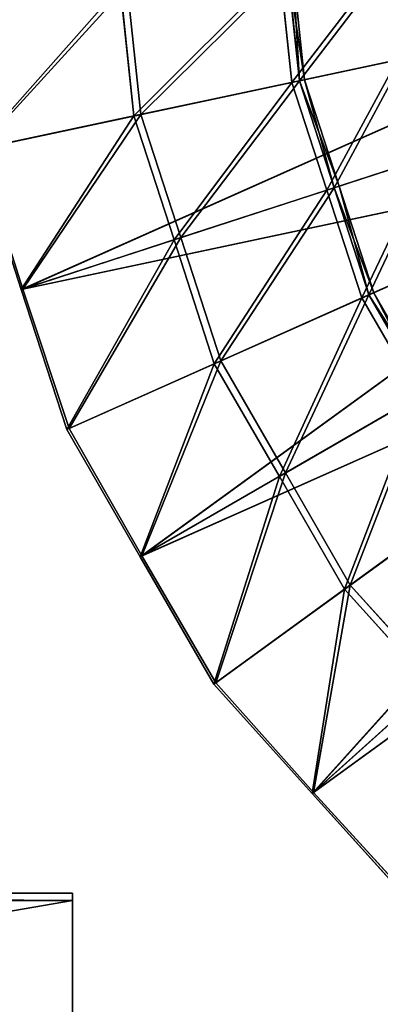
# Model space of a CAD drawing. Extents: x 0 to 31, y 0 to 21.2.
# Tile 223 of 574: x 3.409 to 3.966, y 14.025 to 15.545. Entities that reach past the tile are written whole.
import ezdxf

# ---------------------------------------------------------------- set-up
doc = ezdxf.new("R2010")
doc.units = 0
doc.header["$MEASUREMENT"] = 0
doc.layers.get('0').update_dxf_attribs({"color": 13, "linetype": 'CONTINUOUS'})
for name, color, linetype in [('CAST_IRON', 250, 'CONTINUOUS'), ('GALVANIZED_METAL', 252, 'CONTINUOUS'), ('GRATES', 250, 'CONTINUOUS'), ('STAINLESS_STEEL', 252, 'CONTINUOUS')]:
    doc.layers.add(name, color=color, linetype=linetype)

# ---------------------------------------------------------------- blocks, each defined once
blk = doc.blocks.new('NGM5058UC_TRADECAD_DXF')
at = {"layer": 'GRATES', "color": 0}
for p, q in [((-13.6808, 3.57525, 1.46245), (-12.0285, 3.57525, 1.46245)), ((-13.6808, 3.57525, 1.46245), (-12.0285, 3.57525, 1.46245)), ((-12.0285, 3.56355, 1.81375), (-12.0285, 3.57525, 1.46245)), ((-12.0285, 3.57525, 1.46245), (-12.0285, 3.25375, 1.46245)), ((-12.0285, 3.56355, 1.81375), (-12.0285, 3.57525, 1.46245)), ((-12.0285, 3.57525, 1.46245), (-12.0285, 3.25375, 1.46245)), ((-12.0285, 3.56355, 1.81375), (-13.6588, 3.56355, 1.81375)), ((-12.0285, 3.56355, 1.81375), (-13.6588, 3.56355, 1.81375)), ((-12.0285, 3.28285, 1.81375), (-12.0285, 3.56355, 1.81375)), ((-12.0285, 3.28285, 1.81375), (-12.0285, 3.56355, 1.81375))]:
    blk.add_line(p, q, dxfattribs=at)
at = {"layer": 'STAINLESS_STEEL', "color": 0}
for p, q in [((-11.6783, 4.82905, 0.15705), (-11.6964, 5.00175, 0.15705)), ((-11.6783, 4.82905, 0.15705), (-11.6964, 5.00175, 0.15705)), ((-11.6783, 4.82905, 0.11055), (-11.6963, 5.00185, 0.11065)), ((-11.6783, 4.82905, 0.11055), (-11.6963, 5.00185, 0.11065)), ((-11.6703, 4.83075, 0.14995), (-11.6883, 5.00265, 0.14995)), ((-11.6703, 4.83075, 0.14995), (-11.6883, 5.00265, 0.14995)), ((-11.7082, 5.00055, 0.14995), (-11.6899, 4.82655, 0.14995)), ((-11.6899, 4.82655, 0.12665), (-11.7082, 5.00055, 0.12665)), ((-11.7082, 5.00055, 0.17315), (-11.6899, 4.82655, 0.17315)), ((-11.7082, 5.00055, 0.14995), (-11.6899, 4.82655, 0.14995)), ((-11.7082, 5.00055, 0.17315), (-11.6899, 4.82655, 0.17315)), ((-11.6899, 4.82655, 0.12665), (-11.7082, 5.00055, 0.12665)), ((-11.9548, 4.97465, -0.03605), (-11.9338, 4.77475, -0.03605)), ((-11.9548, 4.97465, -0.03605), (-11.9338, 4.77475, -0.03605)), ((-11.9231, 4.77695, -0.05275), (-11.9439, 4.97575, -0.05275)), ((-11.9231, 4.77695, -0.05275), (-11.9439, 4.97575, -0.05275)), ((-12.1777, 4.72285, -0.19875), (-11.1153, 4.94875, -0.21545)), ((-12.1777, 4.72285, -0.19875), (-11.1153, 4.94875, -0.21545)), ((-11.115, 4.94875, -0.19545), (-12.1739, 4.72365, -0.17915)), ((-11.115, 4.94875, -0.19545), (-12.1739, 4.72365, -0.17915)), ((-12.1076, 4.50695, -0.19875), (-11.1153, 4.94875, -0.21545)), ((-12.1076, 4.50695, -0.19875), (-11.1153, 4.94875, -0.21545)), ((-11.115, 4.94875, -0.19545), (-12.1051, 4.50765, -0.17895)), ((-11.115, 4.94875, -0.19545), (-12.1051, 4.50765, -0.17895)), ((-11.6899, 4.82655, 0.17315), (-11.5268, 4.86125, 0.27105)), ((-11.6899, 4.82655, 0.17315), (-11.5268, 4.86125, 0.27105)), ((-11.5169, 4.86335, 0.25385), (-11.6783, 4.82905, 0.15705)), ((-11.5169, 4.86335, 0.25385), (-11.6783, 4.82905, 0.15705)), ((-11.6899, 4.82655, 0.12665), (-11.9338, 4.77475, -0.03605)), ((-11.6899, 4.82655, 0.12665), (-11.9338, 4.77475, -0.03605)), ((-11.9231, 4.77695, -0.05275), (-11.6783, 4.82905, 0.11055)), ((-11.9231, 4.77695, -0.05275), (-11.6783, 4.82905, 0.11055)), ((-11.6899, 4.82655, 0.12665), (-11.6899, 4.82655, 0.14995)), ((-11.6899, 4.82655, 0.14995), (-11.6358, 4.66015, 0.14995)), ((-11.6358, 4.66015, 0.12665), (-11.6899, 4.82655, 0.12665)), ((-11.6899, 4.82655, 0.14995), (-11.6899, 4.82655, 0.17315)), ((-11.6899, 4.82655, 0.17315), (-11.6358, 4.66015, 0.17315)), ((-11.6899, 4.82655, 0.14995), (-11.6358, 4.66015, 0.14995)), ((-11.6899, 4.82655, 0.12665), (-11.6899, 4.82655, 0.14995)), ((-11.6899, 4.82655, 0.14995), (-11.6899, 4.82655, 0.17315)), ((-11.6899, 4.82655, 0.17315), (-11.6358, 4.66015, 0.17315)), ((-11.6358, 4.66015, 0.12665), (-11.6899, 4.82655, 0.12665)), ((-11.6783, 4.82905, 0.15705), (-11.6703, 4.83075, 0.14995)), ((-11.6703, 4.83075, 0.14995), (-11.6783, 4.82905, 0.11055)), ((-11.6783, 4.82905, 0.15705), (-11.6703, 4.83075, 0.14995)), ((-11.6703, 4.83075, 0.14995), (-11.6783, 4.82905, 0.11055)), ((-11.6245, 4.66385, 0.15705), (-11.6783, 4.82905, 0.15705)), ((-11.6245, 4.66385, 0.15705), (-11.6783, 4.82905, 0.15705)), ((-11.6245, 4.66385, 0.11065), (-11.6783, 4.82905, 0.11055)), ((-11.6245, 4.66385, 0.11065), (-11.6783, 4.82905, 0.11055)), ((-11.6168, 4.66635, 0.14995), (-11.6703, 4.83075, 0.14995)), ((-11.6168, 4.66635, 0.14995), (-11.6703, 4.83075, 0.14995)), ((-11.9338, 4.77475, -0.03605), (-12.1777, 4.72285, -0.19875)), ((-11.9338, 4.77475, -0.03605), (-12.1777, 4.72285, -0.19875)), ((-12.1739, 4.72365, -0.17915), (-11.9231, 4.77695, -0.05275)), ((-12.1739, 4.72365, -0.17915), (-11.9231, 4.77695, -0.05275)), ((-11.9338, 4.77475, -0.03605), (-11.8717, 4.58355, -0.03605)), ((-11.9338, 4.77475, -0.03605), (-11.8717, 4.58355, -0.03605)), ((-11.8613, 4.58695, -0.05275), (-11.9231, 4.77695, -0.05275)), ((-11.8613, 4.58695, -0.05275), (-11.9231, 4.77695, -0.05275)), ((-11.0451, 4.73275, -0.21545), (-12.1076, 4.50695, -0.19875)), ((-11.0451, 4.73275, -0.21545), (-12.1076, 4.50695, -0.19875)), ((-12.1051, 4.50765, -0.17895), (-11.0448, 4.73285, -0.19545)), ((-12.1051, 4.50765, -0.17895), (-11.0448, 4.73285, -0.19545)), ((-12.0374, 4.29095, -0.19875), (-11.0451, 4.73275, -0.21545)), ((-12.0374, 4.29095, -0.19875), (-11.0451, 4.73275, -0.21545)), ((-11.0448, 4.73285, -0.19545), (-12.0338, 4.29255, -0.17915)), ((-11.0448, 4.73285, -0.19545), (-12.0338, 4.29255, -0.17915)), ((-11.9239, 4.09425, -0.19875), (-11.0451, 4.73275, -0.21545)), ((-11.9239, 4.09425, -0.19875), (-11.0451, 4.73275, -0.21545)), ((-11.0448, 4.73285, -0.19545), (-11.9216, 4.09555, -0.17895)), ((-11.0448, 4.73285, -0.19545), (-11.9216, 4.09555, -0.17895)), ((-12.1777, 4.72285, -0.19875), (-12.1076, 4.50695, -0.19875)), ((-12.1777, 4.72285, -0.19875), (-12.1076, 4.50695, -0.19875)), ((-12.1051, 4.50765, -0.17895), (-12.1739, 4.72365, -0.17915)), ((-12.1051, 4.50765, -0.17895), (-12.1739, 4.72365, -0.17915)), ((-11.6245, 4.66385, 0.15705), (-11.4685, 4.71455, 0.25385)), ((-11.6245, 4.66385, 0.15705), (-11.4685, 4.71455, 0.25385)), ((-11.4781, 4.71145, 0.27105), (-11.6358, 4.66015, 0.17315)), ((-11.4781, 4.71145, 0.27105), (-11.6358, 4.66015, 0.17315)), ((-11.6168, 4.66635, 0.14995), (-11.6245, 4.66385, 0.15705)), ((-11.6168, 4.66635, 0.14995), (-11.6245, 4.66385, 0.15705)), ((-11.6245, 4.66385, 0.11065), (-11.6168, 4.66635, 0.14995)), ((-11.6245, 4.66385, 0.11065), (-11.6168, 4.66635, 0.14995)), ((-11.5635, 4.50195, 0.14995), (-11.6168, 4.66635, 0.14995)), ((-11.5635, 4.50195, 0.14995), (-11.6168, 4.66635, 0.14995)), ((-11.6358, 4.66015, 0.12665), (-11.8717, 4.58355, -0.03605)), ((-11.6358, 4.66015, 0.12665), (-11.8717, 4.58355, -0.03605)), ((-11.8613, 4.58695, -0.05275), (-11.6245, 4.66385, 0.11065)), ((-11.8613, 4.58695, -0.05275), (-11.6245, 4.66385, 0.11065)), ((-11.6358, 4.66015, 0.14995), (-11.6358, 4.66015, 0.12665)), ((-11.6358, 4.66015, 0.14995), (-11.6358, 4.66015, 0.12665)), ((-11.6358, 4.66015, 0.14995), (-11.5818, 4.49385, 0.14995)), ((-11.5818, 4.49385, 0.12665), (-11.6358, 4.66015, 0.12665)), ((-11.6358, 4.66015, 0.17315), (-11.6358, 4.66015, 0.14995)), ((-11.6358, 4.66015, 0.17315), (-11.6358, 4.66015, 0.14995)), ((-11.6358, 4.66015, 0.17315), (-11.5818, 4.49385, 0.17315)), ((-11.6358, 4.66015, 0.14995), (-11.5818, 4.49385, 0.14995)), ((-11.6358, 4.66015, 0.17315), (-11.5818, 4.49385, 0.17315)), ((-11.5818, 4.49385, 0.12665), (-11.6358, 4.66015, 0.12665)), ((-11.5709, 4.49865, 0.15705), (-11.6245, 4.66385, 0.15705)), ((-11.5709, 4.49865, 0.15705), (-11.6245, 4.66385, 0.15705)), ((-11.5709, 4.49865, 0.11055), (-11.6245, 4.66385, 0.11065)), ((-11.5709, 4.49865, 0.11055), (-11.6245, 4.66385, 0.11065)), ((-11.8717, 4.58355, -0.03605), (-12.1076, 4.50695, -0.19875)), ((-11.8717, 4.58355, -0.03605), (-12.1076, 4.50695, -0.19875)), ((-12.1051, 4.50765, -0.17895), (-11.8613, 4.58695, -0.05275)), ((-12.1051, 4.50765, -0.17895), (-11.8613, 4.58695, -0.05275)), ((-11.8717, 4.58355, -0.03605), (-11.8096, 4.39235, -0.03605)), ((-11.8717, 4.58355, -0.03605), (-11.8096, 4.39235, -0.03605)), ((-11.7996, 4.39685, -0.05275), (-11.8613, 4.58695, -0.05275)), ((-11.7996, 4.39685, -0.05275), (-11.8613, 4.58695, -0.05275)), ((-11.5818, 4.49385, 0.17315), (-11.4295, 4.56165, 0.27105)), ((-11.5818, 4.49385, 0.17315), (-11.4295, 4.56165, 0.27105)), ((-11.4202, 4.56575, 0.25385), (-11.5709, 4.49865, 0.15705)), ((-11.4202, 4.56575, 0.25385), (-11.5709, 4.49865, 0.15705)), ((-10.9316, 4.53605, -0.21545), (-11.9239, 4.09425, -0.19875)), ((-10.9316, 4.53605, -0.21545), (-11.9239, 4.09425, -0.19875)), ((-11.9216, 4.09555, -0.17895), (-10.9313, 4.53625, -0.19545)), ((-11.9216, 4.09555, -0.17895), (-10.9313, 4.53625, -0.19545)), ((-11.8103, 3.89765, -0.19875), (-10.9316, 4.53605, -0.21545)), ((-11.8103, 3.89765, -0.19875), (-10.9316, 4.53605, -0.21545)), ((-10.9313, 4.53625, -0.19545), (-11.8071, 3.89995, -0.17915)), ((-10.9313, 4.53625, -0.19545), (-11.8071, 3.89995, -0.17915)), ((-11.6584, 3.72885, -0.19875), (-10.9316, 4.53605, -0.21545)), ((-11.6584, 3.72885, -0.19875), (-10.9316, 4.53605, -0.21545)), ((-10.9313, 4.53625, -0.19545), (-11.6565, 3.73055, -0.17895)), ((-10.9313, 4.53625, -0.19545), (-11.6565, 3.73055, -0.17895)), ((-12.1076, 4.50695, -0.19875), (-12.0374, 4.29095, -0.19875)), ((-12.1076, 4.50695, -0.19875), (-12.0374, 4.29095, -0.19875)), ((-12.0338, 4.29255, -0.17915), (-12.1051, 4.50765, -0.17895)), ((-12.0338, 4.29255, -0.17915), (-12.1051, 4.50765, -0.17895)), ((-11.5709, 4.49865, 0.15705), (-11.5635, 4.50195, 0.14995)), ((-11.5635, 4.50195, 0.14995), (-11.5709, 4.49865, 0.11055)), ((-11.5709, 4.49865, 0.15705), (-11.5635, 4.50195, 0.14995)), ((-11.5635, 4.50195, 0.14995), (-11.5709, 4.49865, 0.11055)), ((-11.477, 4.35225, 0.14995), (-11.5635, 4.50195, 0.14995)), ((-11.477, 4.35225, 0.14995), (-11.5635, 4.50195, 0.14995)), ((-11.5818, 4.49385, 0.12665), (-11.8096, 4.39235, -0.03605)), ((-11.5818, 4.49385, 0.12665), (-11.8096, 4.39235, -0.03605)), ((-11.7996, 4.39685, -0.05275), (-11.5709, 4.49865, 0.11055)), ((-11.7996, 4.39685, -0.05275), (-11.5709, 4.49865, 0.11055)), ((-11.5818, 4.49385, 0.12665), (-11.5818, 4.49385, 0.14995)), ((-11.5818, 4.49385, 0.14995), (-11.4943, 4.34225, 0.14995)), ((-11.4943, 4.34225, 0.12665), (-11.5818, 4.49385, 0.12665)), ((-11.5818, 4.49385, 0.14995), (-11.5818, 4.49385, 0.17315)), ((-11.5818, 4.49385, 0.17315), (-11.4943, 4.34225, 0.17315)), ((-11.5818, 4.49385, 0.14995), (-11.4943, 4.34225, 0.14995)), ((-11.5818, 4.49385, 0.12665), (-11.5818, 4.49385, 0.14995)), ((-11.5818, 4.49385, 0.14995), (-11.5818, 4.49385, 0.17315)), ((-11.5818, 4.49385, 0.17315), (-11.4943, 4.34225, 0.17315)), ((-11.4943, 4.34225, 0.12665), (-11.5818, 4.49385, 0.12665)), ((-11.484, 4.34825, 0.15705), (-11.5709, 4.49865, 0.15705)), ((-11.484, 4.34825, 0.15705), (-11.5709, 4.49865, 0.15705)), ((-11.484, 4.34825, 0.11065), (-11.5709, 4.49865, 0.11055)), ((-11.484, 4.34825, 0.11065), (-11.5709, 4.49865, 0.11055)), ((-12.0338, 4.29255, -0.17915), (-11.7996, 4.39685, -0.05275)), ((-12.0338, 4.29255, -0.17915), (-11.7996, 4.39685, -0.05275)), ((-11.6996, 4.22375, -0.05275), (-11.7996, 4.39685, -0.05275)), ((-11.6996, 4.22375, -0.05275), (-11.7996, 4.39685, -0.05275)), ((-11.8096, 4.39235, -0.03605), (-12.0374, 4.29095, -0.19875)), ((-11.8096, 4.39235, -0.03605), (-12.0374, 4.29095, -0.19875)), ((-11.8096, 4.39235, -0.03605), (-11.7091, 4.21825, -0.03605)), ((-11.8096, 4.39235, -0.03605), (-11.7091, 4.21825, -0.03605)), ((-10.7796, 4.36735, -0.21545), (-11.6584, 3.72885, -0.19875)), ((-10.7796, 4.36735, -0.21545), (-11.6584, 3.72885, -0.19875)), ((-11.6565, 3.73055, -0.17895), (-10.7794, 4.36755, -0.19545)), ((-11.6565, 3.73055, -0.17895), (-10.7794, 4.36755, -0.19545)), ((-11.6996, 4.22375, -0.05275), (-11.484, 4.34825, 0.11065)), ((-11.6996, 4.22375, -0.05275), (-11.484, 4.34825, 0.11065)), ((-11.4943, 4.34225, 0.12665), (-11.7091, 4.21825, -0.03605)), ((-11.4943, 4.34225, 0.12665), (-11.7091, 4.21825, -0.03605)), ((-12.0374, 4.29095, -0.19875), (-11.9239, 4.09425, -0.19875)), ((-12.0374, 4.29095, -0.19875), (-11.9239, 4.09425, -0.19875)), ((-11.9216, 4.09555, -0.17895), (-12.0338, 4.29255, -0.17915)), ((-11.9216, 4.09555, -0.17895), (-12.0338, 4.29255, -0.17915)), ((-11.7091, 4.21825, -0.03605), (-11.9239, 4.09425, -0.19875)), ((-11.7091, 4.21825, -0.03605), (-11.9239, 4.09425, -0.19875)), ((-11.9216, 4.09555, -0.17895), (-11.6996, 4.22375, -0.05275)), ((-11.9216, 4.09555, -0.17895), (-11.6996, 4.22375, -0.05275)), ((-11.7091, 4.21825, -0.03605), (-11.6086, 4.04425, -0.03605)), ((-11.7091, 4.21825, -0.03605), (-11.6086, 4.04425, -0.03605)), ((-11.5997, 4.05065, -0.05275), (-11.6996, 4.22375, -0.05275)), ((-11.5997, 4.05065, -0.05275), (-11.6996, 4.22375, -0.05275)), ((-11.5997, 4.05065, -0.05275), (-11.3972, 4.19775, 0.11055)), ((-11.5997, 4.05065, -0.05275), (-11.3972, 4.19775, 0.11055)), ((-11.4068, 4.19075, 0.12665), (-11.6086, 4.04425, -0.03605)), ((-11.4068, 4.19075, 0.12665), (-11.6086, 4.04425, -0.03605)), ((-11.9239, 4.09425, -0.19875), (-11.8103, 3.89765, -0.19875)), ((-11.9239, 4.09425, -0.19875), (-11.8103, 3.89765, -0.19875)), ((-11.8071, 3.89995, -0.17915), (-11.9216, 4.09555, -0.17895)), ((-11.8071, 3.89995, -0.17915), (-11.9216, 4.09555, -0.17895)), ((-11.6086, 4.04425, -0.03605), (-11.8103, 3.89765, -0.19875)), ((-11.6086, 4.04425, -0.03605), (-11.8103, 3.89765, -0.19875)), ((-11.8071, 3.89995, -0.17915), (-11.5997, 4.05065, -0.05275)), ((-11.8071, 3.89995, -0.17915), (-11.5997, 4.05065, -0.05275)), ((-11.6086, 4.04425, -0.03605), (-11.4741, 3.89485, -0.03605)), ((-11.6086, 4.04425, -0.03605), (-11.4741, 3.89485, -0.03605)), ((-11.4659, 3.90215, -0.05275), (-11.5997, 4.05065, -0.05275)), ((-11.4659, 3.90215, -0.05275), (-11.5997, 4.05065, -0.05275)), ((-11.8103, 3.89765, -0.19875), (-11.6584, 3.72885, -0.19875)), ((-11.8103, 3.89765, -0.19875), (-11.6584, 3.72885, -0.19875)), ((-11.6565, 3.73055, -0.17895), (-11.8071, 3.89995, -0.17915)), ((-11.6565, 3.73055, -0.17895), (-11.8071, 3.89995, -0.17915)), ((-11.4741, 3.89485, -0.03605), (-11.6584, 3.72885, -0.19875)), ((-11.4741, 3.89485, -0.03605), (-11.6584, 3.72885, -0.19875)), ((-11.6565, 3.73055, -0.17895), (-11.4659, 3.90215, -0.05275)), ((-11.6565, 3.73055, -0.17895), (-11.4659, 3.90215, -0.05275)), ((-11.6584, 3.72885, -0.19875), (-11.5064, 3.56015, -0.19875)), ((-11.6584, 3.72885, -0.19875), (-11.5064, 3.56015, -0.19875)), ((-11.5038, 3.56305, -0.17915), (-11.6565, 3.73055, -0.17895)), ((-11.5038, 3.56305, -0.17915), (-11.6565, 3.73055, -0.17895))]:
    blk.add_line(p, q, dxfattribs=at)
at = {"layer": 'CAST_IRON', "color": 0}
mesh = blk.add_polyface(dxfattribs=at)
corners = [(-10.1559, 8.56815, -0.18725), (-13.5297, 2.72605, -0.18725), (-13.5297, 8.58075, -0.18725), (-10.1558, 2.72605, -0.18725)]
mesh.append_faces([[corners[k] for k in face] for face in [(0, 1, 2), (1, 0, 3)]], dxfattribs={"vtx0": -1, "color": 0})
at = {"layer": 'GALVANIZED_METAL', "color": 0}
mesh = blk.add_polyface(dxfattribs=at)
corners = [(-14.2165, -9.41305, -1.89865), (14.216, 9.40775, -1.89865), (-14.3866, -9.24295, -1.89865), (14.386, 9.23775, -1.89865)]
mesh.append_faces([[corners[k] for k in face] for face in [(0, 1, 2), (1, 0, 3)]], dxfattribs={"vtx0": -1, "color": 0})
mesh = blk.add_polyface(dxfattribs=at)
corners = [(14.216, 9.40775, -1.89865), (-14.2165, 9.40775, -1.89865), (-14.3866, -9.24295, -1.89865)]
mesh.append_faces([[corners[k] for k in face] for face in [(0, 1, 2)]], dxfattribs={"color": 0})
mesh = blk.add_polyface(dxfattribs=at)
corners = [(14.386, 9.23775, -1.89865), (-14.2165, -9.41305, -1.89865), (14.2159, -9.41295, -1.89865)]
mesh.append_faces([[corners[k] for k in face] for face in [(0, 1, 2)]], dxfattribs={"color": 0})
at = {"layer": 'GRATES', "color": 0}
mesh = blk.add_polyface(dxfattribs=at)
corners = [(-12.0285, 3.56355, 1.81375), (-13.6808, 3.57525, 1.46245), (-12.0285, 3.57525, 1.46245), (-13.6588, 3.56355, 1.81375)]
mesh.append_faces([[corners[k] for k in face] for face in [(0, 1, 2), (1, 0, 3)]], dxfattribs={"vtx0": -1, "color": 0})
mesh = blk.add_polyface(dxfattribs=at)
corners = [(-12.0285, 3.25375, 1.46245), (-13.6808, 3.57525, 1.46245), (-13.6808, 3.25375, 1.46245), (-12.0285, 3.57525, 1.46245)]
mesh.append_faces([[corners[k] for k in face] for face in [(0, 1, 2), (1, 0, 3)]], dxfattribs={"vtx0": -1, "color": 0})
mesh = blk.add_polyface(dxfattribs=at)
corners = [(-12.0285, 3.28285, 1.81375), (-12.0285, 3.57525, 1.46245), (-12.0285, 3.25375, 1.46245), (-12.0285, 3.56355, 1.81375)]
mesh.append_faces([[corners[k] for k in face] for face in [(0, 1, 2), (1, 0, 3)]], dxfattribs={"vtx0": -1, "color": 0})
mesh = blk.add_polyface(dxfattribs=at)
corners = [(-12.0285, 3.56355, 1.81375), (-13.6588, 3.28285, 1.81375), (-13.6588, 3.56355, 1.81375), (-12.0285, 3.28285, 1.81375)]
mesh.append_faces([[corners[k] for k in face] for face in [(0, 1, 2), (1, 0, 3)]], dxfattribs={"vtx0": -1, "color": 0})
at = {"layer": 'STAINLESS_STEEL', "color": 0}
mesh = blk.add_polyface(dxfattribs=at)
corners = [(-11.5433, 5.01785, 0.27105), (-11.6899, 4.82655, 0.17315), (-11.7082, 5.00055, 0.17315), (-11.5268, 4.86125, 0.27105)]
mesh.append_faces([[corners[k] for k in face] for face in [(0, 1, 2), (1, 0, 3)]], dxfattribs={"vtx0": -1, "color": 0})
mesh = blk.add_polyface(dxfattribs=at)
corners = [(-11.5332, 5.01895, 0.25385), (-11.6783, 4.82905, 0.15705), (-11.6964, 5.00175, 0.15705), (-11.5169, 4.86335, 0.25385)]
mesh.append_faces([[corners[k] for k in face] for face in [(0, 1, 2), (1, 0, 3)]], dxfattribs={"vtx0": -1, "color": 0})
mesh = blk.add_polyface(dxfattribs=at)
corners = [(-11.6963, 5.00185, 0.11065), (-11.9231, 4.77695, -0.05275), (-11.9439, 4.97575, -0.05275), (-11.6783, 4.82905, 0.11055)]
mesh.append_faces([[corners[k] for k in face] for face in [(0, 1, 2), (1, 0, 3)]], dxfattribs={"vtx0": -1, "color": 0})
mesh = blk.add_polyface(dxfattribs=at)
corners = [(-11.6783, 4.82905, 0.15705), (-11.6883, 5.00265, 0.14995), (-11.6964, 5.00175, 0.15705), (-11.6703, 4.83075, 0.14995)]
mesh.append_faces([[corners[k] for k in face] for face in [(0, 1, 2), (1, 0, 3)]], dxfattribs={"vtx0": -1, "color": 0})
mesh = blk.add_polyface(dxfattribs=at)
corners = [(-11.6883, 5.00265, 0.14995), (-11.6703, 4.83075, 0.14995), (-11.6963, 5.00185, 0.11065)]
mesh.append_faces([[corners[k] for k in face] for face in [(0, 1, 2)]], dxfattribs={"color": 0})
mesh = blk.add_polyface(dxfattribs=at)
corners = [(-11.6963, 5.00185, 0.11065), (-11.6703, 4.83075, 0.14995), (-11.6783, 4.82905, 0.11055)]
mesh.append_faces([[corners[k] for k in face] for face in [(0, 1, 2)]], dxfattribs={"color": 0})
mesh = blk.add_polyface(dxfattribs=at)
corners = [(-11.7082, 5.00055, 0.12665), (-11.9338, 4.77475, -0.03605), (-11.9548, 4.97465, -0.03605), (-11.6899, 4.82655, 0.12665)]
mesh.append_faces([[corners[k] for k in face] for face in [(0, 1, 2), (1, 0, 3)]], dxfattribs={"vtx0": -1, "color": 0})
mesh = blk.add_polyface(dxfattribs=at)
corners = [(-11.7082, 5.00055, 0.12665), (-11.6899, 4.82655, 0.14995), (-11.6899, 4.82655, 0.12665), (-11.7082, 5.00055, 0.14995)]
mesh.append_faces([[corners[k] for k in face] for face in [(0, 1, 2), (1, 0, 3)]], dxfattribs={"vtx0": -1, "color": 0})
mesh = blk.add_polyface(dxfattribs=at)
corners = [(-11.7082, 5.00055, 0.14995), (-11.6899, 4.82655, 0.17315), (-11.6899, 4.82655, 0.14995), (-11.7082, 5.00055, 0.17315)]
mesh.append_faces([[corners[k] for k in face] for face in [(0, 1, 2), (1, 0, 3)]], dxfattribs={"vtx0": -1, "color": 0})
mesh = blk.add_polyface(dxfattribs=at)
corners = [(-11.9548, 4.97465, -0.03605), (-12.1777, 4.72285, -0.19875), (-12.2015, 4.94875, -0.19875), (-11.9338, 4.77475, -0.03605)]
mesh.append_faces([[corners[k] for k in face] for face in [(0, 1, 2), (1, 0, 3)]], dxfattribs={"vtx0": -1, "color": 0})
mesh = blk.add_polyface(dxfattribs=at)
corners = [(-11.9439, 4.97575, -0.05275), (-12.1739, 4.72365, -0.17915), (-12.1989, 4.94895, -0.17895)]
mesh.append_faces([[corners[k] for k in face] for face in [(0, 1, 2)]], dxfattribs={"color": 0})
mesh = blk.add_polyface(dxfattribs=at)
corners = [(-11.9231, 4.77695, -0.05275), (-12.1739, 4.72365, -0.17915), (-11.9439, 4.97575, -0.05275)]
mesh.append_faces([[corners[k] for k in face] for face in [(0, 1, 2)]], dxfattribs={"color": 0})
mesh = blk.add_polyface(dxfattribs=at)
corners = [(-11.1153, 4.94875, -0.21545), (-12.2015, 4.94875, -0.19875), (-12.1777, 4.72285, -0.19875)]
mesh.append_faces([[corners[k] for k in face] for face in [(0, 1, 2)]], dxfattribs={"color": 0})
mesh = blk.add_polyface(dxfattribs=at)
corners = [(-11.115, 4.94875, -0.19545), (-12.1989, 4.94895, -0.17895), (-12.1739, 4.72365, -0.17915)]
mesh.append_faces([[corners[k] for k in face] for face in [(0, 1, 2)]], dxfattribs={"color": 0})
mesh = blk.add_polyface(dxfattribs=at)
corners = [(-11.1153, 4.94875, -0.21545), (-12.1777, 4.72285, -0.19875), (-12.1076, 4.50695, -0.19875)]
mesh.append_faces([[corners[k] for k in face] for face in [(0, 1, 2)]], dxfattribs={"color": 0})
mesh = blk.add_polyface(dxfattribs=at)
corners = [(-11.115, 4.94875, -0.19545), (-12.1739, 4.72365, -0.17915), (-12.1051, 4.50765, -0.17895)]
mesh.append_faces([[corners[k] for k in face] for face in [(0, 1, 2)]], dxfattribs={"color": 0})
mesh = blk.add_polyface(dxfattribs=at)
corners = [(-11.0451, 4.73275, -0.21545), (-11.1153, 4.94875, -0.21545), (-12.1076, 4.50695, -0.19875)]
mesh.append_faces([[corners[k] for k in face] for face in [(0, 1, 2)]], dxfattribs={"color": 0})
mesh = blk.add_polyface(dxfattribs=at)
corners = [(-11.0448, 4.73285, -0.19545), (-11.115, 4.94875, -0.19545), (-12.1051, 4.50765, -0.17895)]
mesh.append_faces([[corners[k] for k in face] for face in [(0, 1, 2)]], dxfattribs={"color": 0})
mesh = blk.add_polyface(dxfattribs=at)
corners = [(-11.5268, 4.86125, 0.27105), (-11.6358, 4.66015, 0.17315), (-11.6899, 4.82655, 0.17315), (-11.4781, 4.71145, 0.27105)]
mesh.append_faces([[corners[k] for k in face] for face in [(0, 1, 2), (1, 0, 3)]], dxfattribs={"vtx0": -1, "color": 0})
mesh = blk.add_polyface(dxfattribs=at)
corners = [(-11.5169, 4.86335, 0.25385), (-11.6245, 4.66385, 0.15705), (-11.6783, 4.82905, 0.15705), (-11.4685, 4.71455, 0.25385)]
mesh.append_faces([[corners[k] for k in face] for face in [(0, 1, 2), (1, 0, 3)]], dxfattribs={"vtx0": -1, "color": 0})
mesh = blk.add_polyface(dxfattribs=at)
corners = [(-11.6899, 4.82655, 0.12665), (-11.8717, 4.58355, -0.03605), (-11.9338, 4.77475, -0.03605), (-11.6358, 4.66015, 0.12665)]
mesh.append_faces([[corners[k] for k in face] for face in [(0, 1, 2), (1, 0, 3)]], dxfattribs={"vtx0": -1, "color": 0})
mesh = blk.add_polyface(dxfattribs=at)
corners = [(-11.6783, 4.82905, 0.11055), (-11.8613, 4.58695, -0.05275), (-11.9231, 4.77695, -0.05275), (-11.6245, 4.66385, 0.11065)]
mesh.append_faces([[corners[k] for k in face] for face in [(0, 1, 2), (1, 0, 3)]], dxfattribs={"vtx0": -1, "color": 0})
mesh = blk.add_polyface(dxfattribs=at)
corners = [(-11.6899, 4.82655, 0.12665), (-11.6358, 4.66015, 0.14995), (-11.6358, 4.66015, 0.12665), (-11.6899, 4.82655, 0.14995)]
mesh.append_faces([[corners[k] for k in face] for face in [(0, 1, 2), (1, 0, 3)]], dxfattribs={"vtx0": -1, "color": 0})
mesh = blk.add_polyface(dxfattribs=at)
corners = [(-11.6899, 4.82655, 0.14995), (-11.6358, 4.66015, 0.17315), (-11.6358, 4.66015, 0.14995), (-11.6899, 4.82655, 0.17315)]
mesh.append_faces([[corners[k] for k in face] for face in [(0, 1, 2), (1, 0, 3)]], dxfattribs={"vtx0": -1, "color": 0})
mesh = blk.add_polyface(dxfattribs=at)
corners = [(-11.6245, 4.66385, 0.15705), (-11.6703, 4.83075, 0.14995), (-11.6783, 4.82905, 0.15705)]
mesh.append_faces([[corners[k] for k in face] for face in [(0, 1, 2)]], dxfattribs={"color": 0})
mesh = blk.add_polyface(dxfattribs=at)
corners = [(-11.6783, 4.82905, 0.11055), (-11.6168, 4.66635, 0.14995), (-11.6245, 4.66385, 0.11065), (-11.6703, 4.83075, 0.14995)]
mesh.append_faces([[corners[k] for k in face] for face in [(0, 1, 2), (1, 0, 3)]], dxfattribs={"vtx0": -1, "color": 0})
mesh = blk.add_polyface(dxfattribs=at)
corners = [(-11.6168, 4.66635, 0.14995), (-11.6703, 4.83075, 0.14995), (-11.6245, 4.66385, 0.15705)]
mesh.append_faces([[corners[k] for k in face] for face in [(0, 1, 2)]], dxfattribs={"color": 0})
mesh = blk.add_polyface(dxfattribs=at)
corners = [(-11.9338, 4.77475, -0.03605), (-12.1076, 4.50695, -0.19875), (-12.1777, 4.72285, -0.19875), (-11.8717, 4.58355, -0.03605)]
mesh.append_faces([[corners[k] for k in face] for face in [(0, 1, 2), (1, 0, 3)]], dxfattribs={"vtx0": -1, "color": 0})
mesh = blk.add_polyface(dxfattribs=at)
corners = [(-11.9231, 4.77695, -0.05275), (-12.1051, 4.50765, -0.17895), (-12.1739, 4.72365, -0.17915)]
mesh.append_faces([[corners[k] for k in face] for face in [(0, 1, 2)]], dxfattribs={"color": 0})
mesh = blk.add_polyface(dxfattribs=at)
corners = [(-11.8613, 4.58695, -0.05275), (-12.1051, 4.50765, -0.17895), (-11.9231, 4.77695, -0.05275)]
mesh.append_faces([[corners[k] for k in face] for face in [(0, 1, 2)]], dxfattribs={"color": 0})
mesh = blk.add_polyface(dxfattribs=at)
corners = [(-11.0451, 4.73275, -0.21545), (-12.1076, 4.50695, -0.19875), (-12.0374, 4.29095, -0.19875)]
mesh.append_faces([[corners[k] for k in face] for face in [(0, 1, 2)]], dxfattribs={"color": 0})
mesh = blk.add_polyface(dxfattribs=at)
corners = [(-11.0448, 4.73285, -0.19545), (-12.1051, 4.50765, -0.17895), (-12.0338, 4.29255, -0.17915)]
mesh.append_faces([[corners[k] for k in face] for face in [(0, 1, 2)]], dxfattribs={"color": 0})
mesh = blk.add_polyface(dxfattribs=at)
corners = [(-11.0451, 4.73275, -0.21545), (-12.0374, 4.29095, -0.19875), (-11.9239, 4.09425, -0.19875)]
mesh.append_faces([[corners[k] for k in face] for face in [(0, 1, 2)]], dxfattribs={"color": 0})
mesh = blk.add_polyface(dxfattribs=at)
corners = [(-11.0448, 4.73285, -0.19545), (-12.0338, 4.29255, -0.17915), (-11.9216, 4.09555, -0.17895)]
mesh.append_faces([[corners[k] for k in face] for face in [(0, 1, 2)]], dxfattribs={"color": 0})
mesh = blk.add_polyface(dxfattribs=at)
corners = [(-10.9316, 4.53605, -0.21545), (-11.0451, 4.73275, -0.21545), (-11.9239, 4.09425, -0.19875)]
mesh.append_faces([[corners[k] for k in face] for face in [(0, 1, 2)]], dxfattribs={"color": 0})
mesh = blk.add_polyface(dxfattribs=at)
corners = [(-10.9313, 4.53625, -0.19545), (-11.0448, 4.73285, -0.19545), (-11.9216, 4.09555, -0.17895)]
mesh.append_faces([[corners[k] for k in face] for face in [(0, 1, 2)]], dxfattribs={"color": 0})
mesh = blk.add_polyface(dxfattribs=at)
corners = [(-11.4685, 4.71455, 0.25385), (-11.5709, 4.49865, 0.15705), (-11.6245, 4.66385, 0.15705), (-11.4202, 4.56575, 0.25385)]
mesh.append_faces([[corners[k] for k in face] for face in [(0, 1, 2), (1, 0, 3)]], dxfattribs={"vtx0": -1, "color": 0})
mesh = blk.add_polyface(dxfattribs=at)
corners = [(-11.4781, 4.71145, 0.27105), (-11.5818, 4.49385, 0.17315), (-11.6358, 4.66015, 0.17315), (-11.4295, 4.56165, 0.27105)]
mesh.append_faces([[corners[k] for k in face] for face in [(0, 1, 2), (1, 0, 3)]], dxfattribs={"vtx0": -1, "color": 0})
mesh = blk.add_polyface(dxfattribs=at)
corners = [(-11.5709, 4.49865, 0.15705), (-11.6168, 4.66635, 0.14995), (-11.6245, 4.66385, 0.15705)]
mesh.append_faces([[corners[k] for k in face] for face in [(0, 1, 2)]], dxfattribs={"color": 0})
mesh = blk.add_polyface(dxfattribs=at)
corners = [(-11.6168, 4.66635, 0.14995), (-11.5635, 4.50195, 0.14995), (-11.6245, 4.66385, 0.11065)]
mesh.append_faces([[corners[k] for k in face] for face in [(0, 1, 2)]], dxfattribs={"color": 0})
mesh = blk.add_polyface(dxfattribs=at)
corners = [(-11.5635, 4.50195, 0.14995), (-11.6168, 4.66635, 0.14995), (-11.5709, 4.49865, 0.15705)]
mesh.append_faces([[corners[k] for k in face] for face in [(0, 1, 2)]], dxfattribs={"color": 0})
mesh = blk.add_polyface(dxfattribs=at)
corners = [(-11.6358, 4.66015, 0.12665), (-11.8096, 4.39235, -0.03605), (-11.8717, 4.58355, -0.03605), (-11.5818, 4.49385, 0.12665)]
mesh.append_faces([[corners[k] for k in face] for face in [(0, 1, 2), (1, 0, 3)]], dxfattribs={"vtx0": -1, "color": 0})
mesh = blk.add_polyface(dxfattribs=at)
corners = [(-11.6245, 4.66385, 0.11065), (-11.7996, 4.39685, -0.05275), (-11.8613, 4.58695, -0.05275), (-11.5709, 4.49865, 0.11055)]
mesh.append_faces([[corners[k] for k in face] for face in [(0, 1, 2), (1, 0, 3)]], dxfattribs={"vtx0": -1, "color": 0})
mesh = blk.add_polyface(dxfattribs=at)
corners = [(-11.6358, 4.66015, 0.12665), (-11.5818, 4.49385, 0.14995), (-11.5818, 4.49385, 0.12665), (-11.6358, 4.66015, 0.14995)]
mesh.append_faces([[corners[k] for k in face] for face in [(0, 1, 2), (1, 0, 3)]], dxfattribs={"vtx0": -1, "color": 0})
mesh = blk.add_polyface(dxfattribs=at)
corners = [(-11.6358, 4.66015, 0.14995), (-11.5818, 4.49385, 0.17315), (-11.5818, 4.49385, 0.14995), (-11.6358, 4.66015, 0.17315)]
mesh.append_faces([[corners[k] for k in face] for face in [(0, 1, 2), (1, 0, 3)]], dxfattribs={"vtx0": -1, "color": 0})
mesh = blk.add_polyface(dxfattribs=at)
corners = [(-11.6245, 4.66385, 0.11065), (-11.5635, 4.50195, 0.14995), (-11.5709, 4.49865, 0.11055)]
mesh.append_faces([[corners[k] for k in face] for face in [(0, 1, 2)]], dxfattribs={"color": 0})
mesh = blk.add_polyface(dxfattribs=at)
corners = [(-11.8717, 4.58355, -0.03605), (-12.0374, 4.29095, -0.19875), (-12.1076, 4.50695, -0.19875), (-11.8096, 4.39235, -0.03605)]
mesh.append_faces([[corners[k] for k in face] for face in [(0, 1, 2), (1, 0, 3)]], dxfattribs={"vtx0": -1, "color": 0})
mesh = blk.add_polyface(dxfattribs=at)
corners = [(-11.8613, 4.58695, -0.05275), (-12.0338, 4.29255, -0.17915), (-12.1051, 4.50765, -0.17895)]
mesh.append_faces([[corners[k] for k in face] for face in [(0, 1, 2)]], dxfattribs={"color": 0})
mesh = blk.add_polyface(dxfattribs=at)
corners = [(-11.7996, 4.39685, -0.05275), (-12.0338, 4.29255, -0.17915), (-11.8613, 4.58695, -0.05275)]
mesh.append_faces([[corners[k] for k in face] for face in [(0, 1, 2)]], dxfattribs={"color": 0})
mesh = blk.add_polyface(dxfattribs=at)
corners = [(-11.4295, 4.56165, 0.27105), (-11.4943, 4.34225, 0.17315), (-11.5818, 4.49385, 0.17315), (-11.3507, 4.42515, 0.27105)]
mesh.append_faces([[corners[k] for k in face] for face in [(0, 1, 2), (1, 0, 3)]], dxfattribs={"vtx0": -1, "color": 0})
mesh = blk.add_polyface(dxfattribs=at)
corners = [(-11.4202, 4.56575, 0.25385), (-11.484, 4.34825, 0.15705), (-11.5709, 4.49865, 0.15705), (-11.3419, 4.43025, 0.25385)]
mesh.append_faces([[corners[k] for k in face] for face in [(0, 1, 2), (1, 0, 3)]], dxfattribs={"vtx0": -1, "color": 0})
mesh = blk.add_polyface(dxfattribs=at)
corners = [(-10.9316, 4.53605, -0.21545), (-11.9239, 4.09425, -0.19875), (-11.8103, 3.89765, -0.19875)]
mesh.append_faces([[corners[k] for k in face] for face in [(0, 1, 2)]], dxfattribs={"color": 0})
mesh = blk.add_polyface(dxfattribs=at)
corners = [(-10.9313, 4.53625, -0.19545), (-11.9216, 4.09555, -0.17895), (-11.8071, 3.89995, -0.17915)]
mesh.append_faces([[corners[k] for k in face] for face in [(0, 1, 2)]], dxfattribs={"color": 0})
mesh = blk.add_polyface(dxfattribs=at)
corners = [(-10.9316, 4.53605, -0.21545), (-11.8103, 3.89765, -0.19875), (-11.6584, 3.72885, -0.19875)]
mesh.append_faces([[corners[k] for k in face] for face in [(0, 1, 2)]], dxfattribs={"color": 0})
mesh = blk.add_polyface(dxfattribs=at)
corners = [(-10.9313, 4.53625, -0.19545), (-11.8071, 3.89995, -0.17915), (-11.6565, 3.73055, -0.17895)]
mesh.append_faces([[corners[k] for k in face] for face in [(0, 1, 2)]], dxfattribs={"color": 0})
mesh = blk.add_polyface(dxfattribs=at)
corners = [(-10.7796, 4.36735, -0.21545), (-10.9316, 4.53605, -0.21545), (-11.6584, 3.72885, -0.19875)]
mesh.append_faces([[corners[k] for k in face] for face in [(0, 1, 2)]], dxfattribs={"color": 0})
mesh = blk.add_polyface(dxfattribs=at)
corners = [(-10.7794, 4.36755, -0.19545), (-10.9313, 4.53625, -0.19545), (-11.6565, 3.73055, -0.17895)]
mesh.append_faces([[corners[k] for k in face] for face in [(0, 1, 2)]], dxfattribs={"color": 0})
mesh = blk.add_polyface(dxfattribs=at)
corners = [(-11.484, 4.34825, 0.15705), (-11.5635, 4.50195, 0.14995), (-11.5709, 4.49865, 0.15705), (-11.477, 4.35225, 0.14995)]
mesh.append_faces([[corners[k] for k in face] for face in [(0, 1, 2), (1, 0, 3)]], dxfattribs={"vtx0": -1, "color": 0})
mesh = blk.add_polyface(dxfattribs=at)
corners = [(-11.5709, 4.49865, 0.11055), (-11.477, 4.35225, 0.14995), (-11.484, 4.34825, 0.11065), (-11.5635, 4.50195, 0.14995)]
mesh.append_faces([[corners[k] for k in face] for face in [(0, 1, 2), (1, 0, 3)]], dxfattribs={"vtx0": -1, "color": 0})
mesh = blk.add_polyface(dxfattribs=at)
corners = [(-11.5818, 4.49385, 0.12665), (-11.7091, 4.21825, -0.03605), (-11.8096, 4.39235, -0.03605), (-11.4943, 4.34225, 0.12665)]
mesh.append_faces([[corners[k] for k in face] for face in [(0, 1, 2), (1, 0, 3)]], dxfattribs={"vtx0": -1, "color": 0})
mesh = blk.add_polyface(dxfattribs=at)
corners = [(-11.5709, 4.49865, 0.11055), (-11.6996, 4.22375, -0.05275), (-11.7996, 4.39685, -0.05275), (-11.484, 4.34825, 0.11065)]
mesh.append_faces([[corners[k] for k in face] for face in [(0, 1, 2), (1, 0, 3)]], dxfattribs={"vtx0": -1, "color": 0})
mesh = blk.add_polyface(dxfattribs=at)
corners = [(-11.5818, 4.49385, 0.12665), (-11.4943, 4.34225, 0.14995), (-11.4943, 4.34225, 0.12665), (-11.5818, 4.49385, 0.14995)]
mesh.append_faces([[corners[k] for k in face] for face in [(0, 1, 2), (1, 0, 3)]], dxfattribs={"vtx0": -1, "color": 0})
mesh = blk.add_polyface(dxfattribs=at)
corners = [(-11.5818, 4.49385, 0.14995), (-11.4943, 4.34225, 0.17315), (-11.4943, 4.34225, 0.14995), (-11.5818, 4.49385, 0.17315)]
mesh.append_faces([[corners[k] for k in face] for face in [(0, 1, 2), (1, 0, 3)]], dxfattribs={"vtx0": -1, "color": 0})
mesh = blk.add_polyface(dxfattribs=at)
corners = [(-11.7996, 4.39685, -0.05275), (-11.9216, 4.09555, -0.17895), (-12.0338, 4.29255, -0.17915)]
mesh.append_faces([[corners[k] for k in face] for face in [(0, 1, 2)]], dxfattribs={"color": 0})
mesh = blk.add_polyface(dxfattribs=at)
corners = [(-11.6996, 4.22375, -0.05275), (-11.9216, 4.09555, -0.17895), (-11.7996, 4.39685, -0.05275)]
mesh.append_faces([[corners[k] for k in face] for face in [(0, 1, 2)]], dxfattribs={"color": 0})
mesh = blk.add_polyface(dxfattribs=at)
corners = [(-11.8096, 4.39235, -0.03605), (-11.9239, 4.09425, -0.19875), (-12.0374, 4.29095, -0.19875), (-11.7091, 4.21825, -0.03605)]
mesh.append_faces([[corners[k] for k in face] for face in [(0, 1, 2), (1, 0, 3)]], dxfattribs={"vtx0": -1, "color": 0})
mesh = blk.add_polyface(dxfattribs=at)
corners = [(-10.7796, 4.36735, -0.21545), (-11.6584, 3.72885, -0.19875), (-11.5064, 3.56015, -0.19875)]
mesh.append_faces([[corners[k] for k in face] for face in [(0, 1, 2)]], dxfattribs={"color": 0})
mesh = blk.add_polyface(dxfattribs=at)
corners = [(-10.7794, 4.36755, -0.19545), (-11.6565, 3.73055, -0.17895), (-11.5038, 3.56305, -0.17915)]
mesh.append_faces([[corners[k] for k in face] for face in [(0, 1, 2)]], dxfattribs={"color": 0})
mesh = blk.add_polyface(dxfattribs=at)
corners = [(-11.484, 4.34825, 0.11065), (-11.5997, 4.05065, -0.05275), (-11.6996, 4.22375, -0.05275), (-11.3972, 4.19775, 0.11055)]
mesh.append_faces([[corners[k] for k in face] for face in [(0, 1, 2), (1, 0, 3)]], dxfattribs={"vtx0": -1, "color": 0})
mesh = blk.add_polyface(dxfattribs=at)
corners = [(-11.4943, 4.34225, 0.12665), (-11.6086, 4.04425, -0.03605), (-11.7091, 4.21825, -0.03605), (-11.4068, 4.19075, 0.12665)]
mesh.append_faces([[corners[k] for k in face] for face in [(0, 1, 2), (1, 0, 3)]], dxfattribs={"vtx0": -1, "color": 0})
mesh = blk.add_polyface(dxfattribs=at)
corners = [(-11.7091, 4.21825, -0.03605), (-11.8103, 3.89765, -0.19875), (-11.9239, 4.09425, -0.19875), (-11.6086, 4.04425, -0.03605)]
mesh.append_faces([[corners[k] for k in face] for face in [(0, 1, 2), (1, 0, 3)]], dxfattribs={"vtx0": -1, "color": 0})
mesh = blk.add_polyface(dxfattribs=at)
corners = [(-11.6996, 4.22375, -0.05275), (-11.8071, 3.89995, -0.17915), (-11.9216, 4.09555, -0.17895)]
mesh.append_faces([[corners[k] for k in face] for face in [(0, 1, 2)]], dxfattribs={"color": 0})
mesh = blk.add_polyface(dxfattribs=at)
corners = [(-11.5997, 4.05065, -0.05275), (-11.8071, 3.89995, -0.17915), (-11.6996, 4.22375, -0.05275)]
mesh.append_faces([[corners[k] for k in face] for face in [(0, 1, 2)]], dxfattribs={"color": 0})
mesh = blk.add_polyface(dxfattribs=at)
corners = [(-11.3972, 4.19775, 0.11055), (-11.4659, 3.90215, -0.05275), (-11.5997, 4.05065, -0.05275), (-11.2809, 4.06875, 0.11065)]
mesh.append_faces([[corners[k] for k in face] for face in [(0, 1, 2), (1, 0, 3)]], dxfattribs={"vtx0": -1, "color": 0})
mesh = blk.add_polyface(dxfattribs=at)
corners = [(-11.4068, 4.19075, 0.12665), (-11.4741, 3.89485, -0.03605), (-11.6086, 4.04425, -0.03605), (-11.2898, 4.06075, 0.12665)]
mesh.append_faces([[corners[k] for k in face] for face in [(0, 1, 2), (1, 0, 3)]], dxfattribs={"vtx0": -1, "color": 0})
mesh = blk.add_polyface(dxfattribs=at)
corners = [(-11.6086, 4.04425, -0.03605), (-11.6584, 3.72885, -0.19875), (-11.8103, 3.89765, -0.19875), (-11.4741, 3.89485, -0.03605)]
mesh.append_faces([[corners[k] for k in face] for face in [(0, 1, 2), (1, 0, 3)]], dxfattribs={"vtx0": -1, "color": 0})
mesh = blk.add_polyface(dxfattribs=at)
corners = [(-11.5997, 4.05065, -0.05275), (-11.6565, 3.73055, -0.17895), (-11.8071, 3.89995, -0.17915)]
mesh.append_faces([[corners[k] for k in face] for face in [(0, 1, 2)]], dxfattribs={"color": 0})
mesh = blk.add_polyface(dxfattribs=at)
corners = [(-11.4659, 3.90215, -0.05275), (-11.6565, 3.73055, -0.17895), (-11.5997, 4.05065, -0.05275)]
mesh.append_faces([[corners[k] for k in face] for face in [(0, 1, 2)]], dxfattribs={"color": 0})
mesh = blk.add_polyface(dxfattribs=at)
corners = [(-11.4741, 3.89485, -0.03605), (-11.5064, 3.56015, -0.19875), (-11.6584, 3.72885, -0.19875), (-11.3396, 3.74545, -0.03605)]
mesh.append_faces([[corners[k] for k in face] for face in [(0, 1, 2), (1, 0, 3)]], dxfattribs={"vtx0": -1, "color": 0})
mesh = blk.add_polyface(dxfattribs=at)
corners = [(-11.4659, 3.90215, -0.05275), (-11.5038, 3.56305, -0.17915), (-11.6565, 3.73055, -0.17895)]
mesh.append_faces([[corners[k] for k in face] for face in [(0, 1, 2)]], dxfattribs={"color": 0})
blk = doc.blocks.new('NGM5058UC_TRADECAD_DWG')
at = {"color": 0}
blk.add_blockref('NGM5058UC_TRADECAD_DXF', (15.5194, 10.62185, 1.89865), dxfattribs=at)

msp = doc.modelspace()

# ---------------------------------------------------------------- block references
at = {"color": 0}
msp.add_blockref('NGM5058UC_TRADECAD_DWG', (0, 0), dxfattribs=at)

doc.saveas('drawing.dxf')
